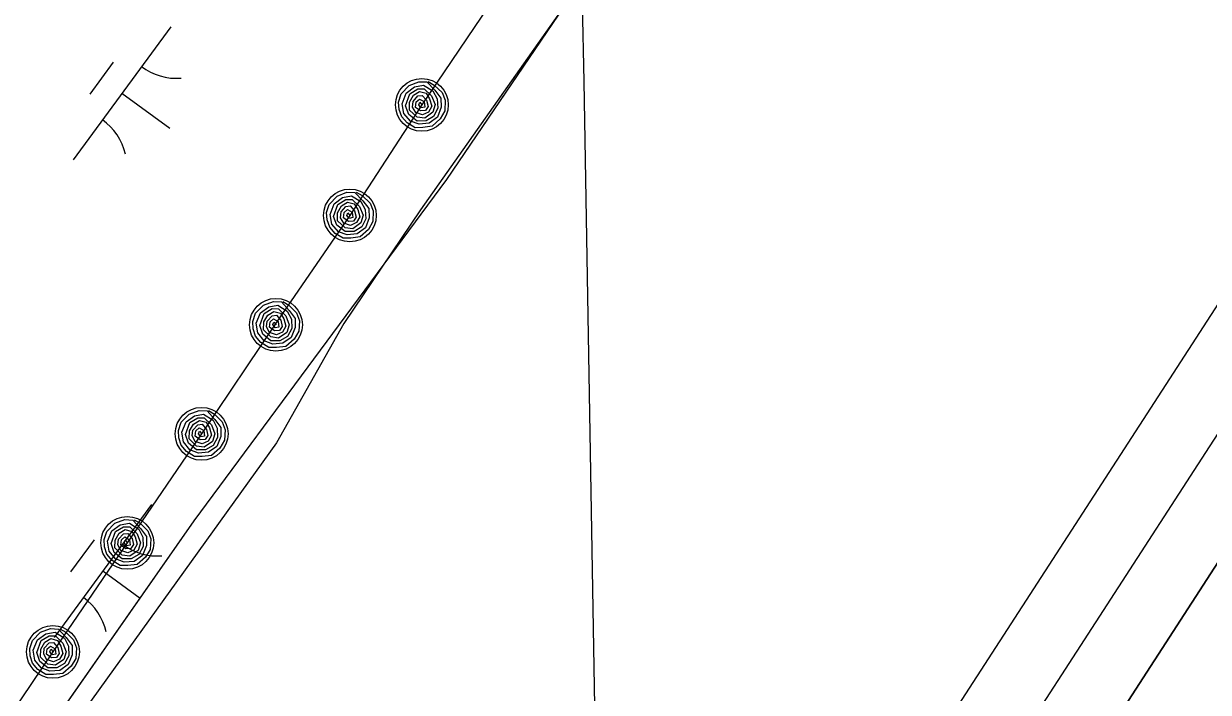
# Model space of a CAD drawing. Extents: x 3905714 to 3926767, y 183354 to 205755.
# Drawn here: x 3914638.5 to 3914997.5, y 191521.6 to 191724.3 of the extents above; entities that cross this region are included whole.
import ezdxf

# ---------------------------------------------------------------- set-up
doc = ezdxf.new("R2010")
doc.units = 0
for name, color, linetype in [('V-GRID-MAJR', 7, 'Continuous'), ('V-RIVR-EDGE', 7, 'Continuous'), ('V-RRAP-FSHR', 7, 'Continuous'), ('V-TOPO-DPTH', 7, 'Continuous'), ('V-TOPO-MINR', 7, 'Continuous'), ('V-TOPO-SHOR', 7, 'Continuous'), ('V-WETL-SWMP', 7, 'Continuous')]:
    doc.layers.add(name, color=color, linetype=linetype)

msp = doc.modelspace()

# ---------------------------------------------------------------- linework, layer by layer
at = {"layer": 'V-GRID-MAJR'}
msp.add_spline([(3914930.18, 184667.84), (3914884.14, 187327.39), (3914779.24, 193387.51), (3914694.62, 198275.87)], degree=3, dxfattribs=at)
at = {"layer": 'V-RIVR-EDGE'}
msp.add_lwpolyline([(3915008.78, 192042.32), (3914989.27, 192020.02), (3914975.33, 192008.87), (3914964.18, 191996.79), (3914953.96, 191978.2), (3914949.31, 191960.55), (3914936.3, 191941.04), (3914927.94, 191911.3), (3914926.08, 191891.79), (3914913.07, 191872.27), (3914906.57, 191860.19), (3914900.99, 191851.83), (3914885.19, 191843.47), (3914848.03, 191803.51), (3914829.44, 191777.49), (3914819.22, 191760.77), (3914807.14, 191736.61), (3914758.82, 191667.85), (3914735.59, 191633.47), (3914715.15, 191597.23), (3914646.39, 191501.52)], dxfattribs=at)
at = {"layer": 'V-RRAP-FSHR'}
for points in [[(3915012.45, 192059.17), (3914987.55, 192027.87), (3914962.65, 191996.56), (3914938.27, 191964.87), (3914915.3, 191932.12), (3914892.4, 191899.32), (3914869.5, 191866.53), (3914846.61, 191833.73), (3914824.63, 191800.31), (3914802.82, 191766.78), (3914781.8, 191733.25), (3914759.2, 191699.72), (3914737.39, 191666.19), (3914714.99, 191633.49), (3914692.47, 191599.99), (3914669.94, 191566.93), (3914647.42, 191533.88), (3914624.96, 191500.78)], [(3914761.15, 191706.77), (3914762.96, 191705.74), (3914765.33, 191703.49), (3914766.29, 191701.1), (3914766.12, 191697.89), (3914764.79, 191695.47), (3914762.35, 191693.22), (3914759.46, 191692.86), (3914757.19, 191692.8), (3914754.73, 191694.23), (3914753.08, 191696.14), (3914752.29, 191698.36), (3914752.16, 191700.58), (3914752.95, 191703.07), (3914755.33, 191705.61), (3914758.3, 191706.74), (3914760.71, 191706.68), (3914763.13, 191704.13), (3914764.96, 191701.79), (3914765.06, 191699), (3914763.9, 191695.98), (3914761.39, 191694.16), (3914758.39, 191693.84), (3914755.76, 191694.79), (3914753.76, 191697.13), (3914753.22, 191700.06), (3914754.45, 191703.28), (3914756.95, 191705.14), (3914759.69, 191705.7), (3914762.55, 191703.94), (3914763.87, 191701.52), (3914764.05, 191698.68), (3914762.77, 191696.23), (3914760.5, 191694.88), (3914757.74, 191694.82), (3914755.26, 191696.75), (3914754.27, 191699.42), (3914755.57, 191703.08), (3914757.98, 191704.58), (3914759.89, 191704.56), (3914762.12, 191702.48), (3914763.22, 191699.81), (3914762.53, 191697.47), (3914760.07, 191695.68), (3914757.73, 191695.98), (3914755.46, 191698.08), (3914755.46, 191700.49), (3914756.66, 191702.61), (3914758.49, 191703.76), (3914760.48, 191703.23), (3914761.56, 191701.55), (3914762.22, 191699.35), (3914761.18, 191697.54), (3914759.41, 191696.7), (3914757.33, 191697.36), (3914756.39, 191699.02), (3914756.52, 191700.78), (3914757.98, 191702.45), (3914759.31, 191702.6), (3914760.64, 191701.11), (3914761.1, 191699.24), (3914760.34, 191698.02), (3914758.78, 191697.88), (3914757.26, 191698.97), (3914757.45, 191700.6), (3914758.44, 191701.49), (3914759.88, 191700.69), (3914760.08, 191699.06), (3914758.93, 191698.8), (3914758.28, 191699.74), (3914758.56, 191700.54), (3914759.23, 191699.75)], [(3914739.34, 191673.24), (3914741.14, 191672.21), (3914743.52, 191669.96), (3914744.48, 191667.57), (3914744.31, 191664.36), (3914742.98, 191661.94), (3914740.54, 191659.69), (3914737.66, 191659.33), (3914735.38, 191659.27), (3914732.92, 191660.7), (3914731.27, 191662.61), (3914730.48, 191664.83), (3914730.35, 191667.05), (3914731.14, 191669.54), (3914733.52, 191672.08), (3914736.49, 191673.21), (3914738.89, 191673.15), (3914741.32, 191670.6), (3914743.15, 191668.26), (3914743.25, 191665.47), (3914742.09, 191662.45), (3914739.58, 191660.63), (3914736.58, 191660.31), (3914733.95, 191661.25), (3914731.95, 191663.6), (3914731.41, 191666.53), (3914732.64, 191669.75), (3914735.14, 191671.61), (3914737.87, 191672.17), (3914740.74, 191670.41), (3914742.06, 191667.98), (3914742.24, 191665.15), (3914740.96, 191662.7), (3914738.69, 191661.35), (3914735.93, 191661.29), (3914733.45, 191663.22), (3914732.46, 191665.89), (3914733.76, 191669.55), (3914736.17, 191671.05), (3914738.07, 191671.03), (3914740.31, 191668.95), (3914741.41, 191666.28), (3914740.72, 191663.94), (3914738.26, 191662.15), (3914735.92, 191662.45), (3914733.65, 191664.55), (3914733.65, 191666.96), (3914734.85, 191669.08), (3914736.68, 191670.23), (3914738.67, 191669.7), (3914739.75, 191668.02), (3914740.41, 191665.82), (3914739.37, 191664.01), (3914737.6, 191663.17), (3914735.52, 191663.83), (3914734.57, 191665.49), (3914734.71, 191667.25), (3914736.18, 191668.92), (3914737.5, 191669.07), (3914738.83, 191667.57), (3914739.29, 191665.71), (3914738.53, 191664.49), (3914736.97, 191664.35), (3914735.45, 191665.44), (3914735.64, 191667.07), (3914736.63, 191667.96), (3914738.07, 191667.16), (3914738.27, 191665.53), (3914737.12, 191665.27), (3914736.47, 191666.21), (3914736.75, 191667.01), (3914737.42, 191666.22)], [(3914717.09, 191640.06), (3914718.87, 191638.99), (3914721.2, 191636.7), (3914722.1, 191634.28), (3914721.87, 191631.07), (3914720.49, 191628.68), (3914718, 191626.49), (3914715.11, 191626.19), (3914712.83, 191626.18), (3914710.41, 191627.66), (3914708.8, 191629.61), (3914708.06, 191631.84), (3914707.97, 191634.06), (3914708.81, 191636.54), (3914711.25, 191639.02), (3914714.24, 191640.09), (3914716.64, 191639.98), (3914719.01, 191637.37), (3914720.79, 191634.99), (3914720.83, 191632.2), (3914719.61, 191629.21), (3914717.06, 191627.44), (3914714.06, 191627.19), (3914711.44, 191628.19), (3914709.5, 191630.58), (3914709.02, 191633.52), (3914710.31, 191636.71), (3914712.85, 191638.52), (3914715.6, 191639.02), (3914718.43, 191637.2), (3914719.7, 191634.75), (3914719.81, 191631.9), (3914718.48, 191629.48), (3914716.18, 191628.18), (3914713.42, 191628.19), (3914710.98, 191630.17), (3914710.06, 191632.85), (3914711.43, 191636.48), (3914713.87, 191637.94), (3914715.78, 191637.88), (3914717.97, 191635.74), (3914719.01, 191633.06), (3914718.27, 191630.73), (3914715.78, 191628.99), (3914713.44, 191629.35), (3914711.22, 191631.5), (3914711.27, 191633.9), (3914712.51, 191635.99), (3914714.37, 191637.1), (3914716.35, 191636.53), (3914717.39, 191634.83), (3914718, 191632.61), (3914716.92, 191630.83), (3914715.14, 191630.03), (3914713.07, 191630.73), (3914712.16, 191632.41), (3914712.33, 191634.17), (3914713.83, 191635.8), (3914715.16, 191635.93), (3914716.46, 191634.4), (3914716.88, 191632.53), (3914716.09, 191631.33), (3914714.53, 191631.22), (3914713.04, 191632.35), (3914713.25, 191633.97), (3914714.27, 191634.83), (3914715.69, 191634.01), (3914715.85, 191632.37), (3914714.7, 191632.14), (3914714.07, 191633.09), (3914714.37, 191633.88), (3914715.02, 191633.08)], [(3914694.57, 191607.01), (3914696.35, 191605.93), (3914698.68, 191603.64), (3914699.58, 191601.22), (3914699.35, 191598.02), (3914697.97, 191595.63), (3914695.48, 191593.43), (3914692.59, 191593.13), (3914690.31, 191593.12), (3914687.89, 191594.6), (3914686.27, 191596.55), (3914685.54, 191598.79), (3914685.45, 191601), (3914686.29, 191603.48), (3914688.72, 191605.96), (3914691.72, 191607.03), (3914694.12, 191606.92), (3914696.49, 191604.32), (3914698.27, 191601.94), (3914698.31, 191599.15), (3914697.09, 191596.15), (3914694.54, 191594.39), (3914691.53, 191594.13), (3914688.92, 191595.13), (3914686.97, 191597.52), (3914686.5, 191600.46), (3914687.79, 191603.66), (3914690.33, 191605.47), (3914693.08, 191605.97), (3914695.91, 191604.14), (3914697.18, 191601.69), (3914697.29, 191598.85), (3914695.96, 191596.43), (3914693.66, 191595.13), (3914690.9, 191595.13), (3914688.46, 191597.11), (3914687.53, 191599.8), (3914688.91, 191603.43), (3914691.35, 191604.88), (3914693.26, 191604.82), (3914695.45, 191602.69), (3914696.49, 191600), (3914695.75, 191597.67), (3914693.26, 191595.93), (3914690.91, 191596.29), (3914688.7, 191598.44), (3914688.74, 191600.85), (3914689.99, 191602.94), (3914691.84, 191604.05), (3914693.83, 191603.48), (3914694.87, 191601.78), (3914695.48, 191599.55), (3914694.4, 191597.77), (3914692.62, 191596.97), (3914690.55, 191597.67), (3914689.64, 191599.35), (3914689.81, 191601.11), (3914691.31, 191602.75), (3914692.64, 191602.87), (3914693.94, 191601.35), (3914694.35, 191599.47), (3914693.57, 191598.27), (3914692.01, 191598.16), (3914690.51, 191599.29), (3914690.73, 191600.91), (3914691.75, 191601.78), (3914693.17, 191600.95), (3914693.33, 191599.32), (3914692.18, 191599.08), (3914691.55, 191600.03), (3914691.84, 191600.83), (3914692.5, 191600.02)], [(3914672.05, 191573.95), (3914673.83, 191572.88), (3914676.16, 191570.58), (3914677.06, 191568.16), (3914676.83, 191564.96), (3914675.45, 191562.57), (3914672.96, 191560.37), (3914670.06, 191560.08), (3914667.79, 191560.07), (3914665.37, 191561.54), (3914663.75, 191563.49), (3914663.01, 191565.73), (3914662.93, 191567.95), (3914663.77, 191570.42), (3914666.2, 191572.9), (3914669.2, 191573.98), (3914671.6, 191573.86), (3914673.97, 191571.26), (3914675.75, 191568.88), (3914675.79, 191566.09), (3914674.57, 191563.1), (3914672.02, 191561.33), (3914669.01, 191561.08), (3914666.4, 191562.08), (3914664.45, 191564.46), (3914663.98, 191567.41), (3914665.27, 191570.6), (3914667.81, 191572.41), (3914670.56, 191572.91), (3914673.39, 191571.09), (3914674.65, 191568.63), (3914674.77, 191565.79), (3914673.44, 191563.37), (3914671.14, 191562.07), (3914668.38, 191562.07), (3914665.94, 191564.05), (3914665.01, 191566.74), (3914666.39, 191570.37), (3914668.83, 191571.82), (3914670.73, 191571.76), (3914672.93, 191569.63), (3914673.96, 191566.94), (3914673.23, 191564.61), (3914670.73, 191562.88), (3914668.39, 191563.23), (3914666.17, 191565.38), (3914666.22, 191567.79), (3914667.47, 191569.88), (3914669.32, 191570.99), (3914671.31, 191570.42), (3914672.34, 191568.72), (3914672.95, 191566.5), (3914671.88, 191564.71), (3914670.1, 191563.91), (3914668.02, 191564.62), (3914667.12, 191566.3), (3914667.29, 191568.06), (3914668.79, 191569.69), (3914670.11, 191569.81), (3914671.41, 191568.29), (3914671.83, 191566.41), (3914671.05, 191565.21), (3914669.49, 191565.11), (3914667.99, 191566.23), (3914668.21, 191567.85), (3914669.23, 191568.72), (3914670.65, 191567.89), (3914670.81, 191566.26), (3914669.65, 191566.02), (3914669.03, 191566.98), (3914669.32, 191567.77), (3914669.98, 191566.97)], [(3914649.52, 191540.89), (3914651.31, 191539.82), (3914653.64, 191537.52), (3914654.54, 191535.1), (3914654.3, 191531.9), (3914652.92, 191529.51), (3914650.44, 191527.31), (3914647.54, 191527.02), (3914645.27, 191527.01), (3914642.84, 191528.49), (3914641.23, 191530.43), (3914640.49, 191532.67), (3914640.41, 191534.89), (3914641.24, 191537.36), (3914643.68, 191539.85), (3914646.68, 191540.92), (3914649.08, 191540.81), (3914651.45, 191538.2), (3914653.22, 191535.82), (3914653.27, 191533.03), (3914652.04, 191530.04), (3914649.5, 191528.27), (3914646.49, 191528.02), (3914643.88, 191529.02), (3914641.93, 191531.41), (3914641.46, 191534.35), (3914642.75, 191537.54), (3914645.29, 191539.35), (3914648.04, 191539.85), (3914650.87, 191538.03), (3914652.13, 191535.57), (3914652.25, 191532.73), (3914650.92, 191530.31), (3914648.62, 191529.01), (3914645.86, 191529.02), (3914643.42, 191531), (3914642.49, 191533.68), (3914643.87, 191537.31), (3914646.31, 191538.77), (3914648.21, 191538.71), (3914650.41, 191536.57), (3914651.44, 191533.89), (3914650.71, 191531.55), (3914648.21, 191529.82), (3914645.87, 191530.18), (3914643.65, 191532.32), (3914643.7, 191534.73), (3914644.95, 191536.82), (3914646.8, 191537.93), (3914648.78, 191537.36), (3914649.82, 191535.66), (3914650.43, 191533.44), (3914649.36, 191531.66), (3914647.57, 191530.86), (3914645.5, 191531.56), (3914644.6, 191533.24), (3914644.77, 191535), (3914646.27, 191536.63), (3914647.59, 191536.76), (3914648.89, 191535.23), (3914649.31, 191533.36), (3914648.53, 191532.15), (3914646.97, 191532.05), (3914645.47, 191533.17), (3914645.69, 191534.8), (3914646.71, 191535.66), (3914648.12, 191534.84), (3914648.29, 191533.2), (3914647.13, 191532.96), (3914646.51, 191533.92), (3914646.8, 191534.71), (3914647.46, 191533.91)]]:
    msp.add_lwpolyline(points, dxfattribs=at)
for centre in [(3914759.2, 191699.72), (3914737.39, 191666.19), (3914714.99, 191633.05), (3914692.47, 191599.99), (3914669.94, 191566.93), (3914647.42, 191533.88)]:
    msp.add_circle(centre, 8, dxfattribs=at)
at = {"layer": 'V-TOPO-DPTH'}
for points in [[(3915684.62, 192696.72), (3915328.37, 192146.33), (3915321.82, 192136.2), (3915315.28, 192126.07), (3915308.74, 192115.92), (3915302.21, 192105.78), (3915291.83, 192089.64), (3915290.5, 192087.56), (3915287.82, 192083.41), (3915286.48, 192081.34), (3914909.08, 191498.19)], [(3914918.97, 191435.19), (3914998.19, 191557.59), (3915051.74, 191640.11), (3915105.41, 191722.55), (3915159.27, 191804.87), (3915213.25, 191887.1), (3915300.19, 192019.21), (3915313.79, 192039.84), (3915327.42, 192060.45), (3915341.08, 192081.04), (3915354.77, 192101.61), (3915594.9, 192461.92)], [(3915594.9, 192461.92), (3915354.77, 192101.61), (3915341.08, 192081.04), (3915327.42, 192060.45), (3915313.79, 192039.84), (3915300.19, 192019.21), (3915213.25, 191887.1), (3915159.27, 191804.87), (3915105.41, 191722.55), (3915051.74, 191640.11), (3914998.19, 191557.59), (3914918.97, 191435.19)]]:
    msp.add_lwpolyline(points, dxfattribs=at)
at = {"layer": 'V-TOPO-MINR'}
for points in [[(3915684.62, 192696.72), (3915328.37, 192146.33), (3915321.82, 192136.2), (3915315.28, 192126.07), (3915308.74, 192115.92), (3915302.21, 192105.78), (3915291.83, 192089.64), (3915290.5, 192087.56), (3915287.82, 192083.41), (3915286.48, 192081.34), (3914909.08, 191498.19)], [(3915594.9, 192461.92), (3915354.77, 192101.61), (3915341.08, 192081.04), (3915327.42, 192060.45), (3915313.79, 192039.84), (3915300.19, 192019.21), (3915213.25, 191887.1), (3915159.27, 191804.87), (3915105.41, 191722.55), (3915051.74, 191640.11), (3914998.19, 191557.59), (3914918.97, 191435.19)], [(3915558.62, 192453.25), (3915516.92, 192389.85), (3915475.25, 192326.44), (3915433.62, 192263), (3915392.02, 192199.54), (3915348.06, 192132.41), (3915328.47, 192102.5), (3915308.89, 192072.58), (3915289.32, 192042.65), (3915269.76, 192012.72), (3915060.01, 191691.6), (3915028.85, 191643.82), (3914997.75, 191596.02), (3914966.71, 191548.17), (3914935.73, 191500.29)]]:
    msp.add_lwpolyline(points, dxfattribs=at)
at = {"layer": 'V-TOPO-SHOR'}
msp.add_lwpolyline([(3914643.93, 191507.32), (3914690.17, 191573.58), (3914766.75, 191677.1), (3914826.85, 191765.73)], dxfattribs=at)
at = {"layer": 'V-WETL-SWMP'}
for p, q in [((3914766.76, 191677.1), (3914826.85, 191765.73)), ((3914683.09, 191723.42), (3914653.54, 191683.08)), ((3914665.63, 191712.65), (3914658.54, 191702.97)), ((3914668.31, 191703.25), (3914682.83, 191692.61)), ((3914690.17, 191573.58), (3914766.76, 191677.1)), ((3914677.31, 191578.59), (3914647.76, 191538.26)), ((3914643.93, 191507.32), (3914690.17, 191573.58)), ((3914659.86, 191567.83), (3914652.77, 191558.15)), ((3914662.54, 191558.43), (3914673.82, 191550.16))]:
    msp.add_line(p, q, dxfattribs=at)
for centre, start, end in [((3914684.83, 191725.39), 233, 274.5436), ((3914652.18, 191680.83), 13, 54.5436), ((3914679.05, 191580.57), 233, 274.5436), ((3914646.4, 191536.01), 13, 54.5436)]:
    msp.add_arc(centre, 17.62, start, end, dxfattribs=at)

doc.saveas('drawing.dxf')
